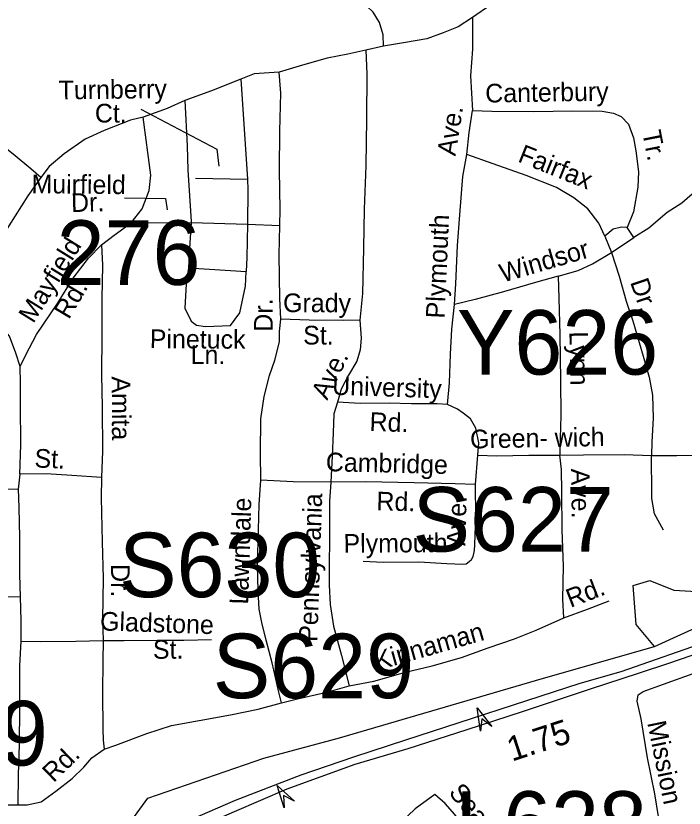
# Model space of a CAD drawing. Extents: x 1547597 to 1699558, y 810033 to 920809.
# Drawn here: x 1614635 to 1618038, y 853152 to 857184 of the extents above; entities that cross this region are included whole.
import ezdxf

# ---------------------------------------------------------------- set-up
doc = ezdxf.new("R2010")
doc.units = 0
for name, color, linetype in [('Exist Hydrographic Creek Single Shore', 7, 'Continuous'), ('Exist Hydrographic Pond Under 1500 Sq Ft', 7, 'Continuous'), ('Exist Road Non-System Type 51', 7, 'Continuous'), ('Exist Road Non-System Type 51 Label', 7, 'Continuous'), ('Exist Road Primary Interstate Divided Center Attributed', 7, 'Continuous'), ('Exist Road Primary Interstate Mileage Hundredths English Label', 7, 'Continuous'), ('Exist Road Primary Interstate Structure Cantilever Sign Attributed CELL', 7, 'Continuous'), ('Exist Road Primary Interstate Structure Cantilever Sign Number Label', 7, 'Continuous'), ('Exist Road Primary Interstate Structure Ovrhead Sign Attributed CELL', 7, 'Continuous'), ('Exist Road Primary Interstate Structure Ovrhead Sign Number Label', 7, 'Continuous'), ('Exist Road Primary Interstate Structure Single Pole TSign Number Label', 7, 'Continuous'), ('Exist Road Secondary Structure Culvert Number Label', 7, 'Continuous'), ('Exist Road Secondary Structure Standard Bridge Number Label', 7, 'Continuous')]:
    doc.layers.add(name, color=color, linetype=linetype)

msp = doc.modelspace()

# ---------------------------------------------------------------- linework, layer by layer
at = {"layer": 'Exist Hydrographic Creek Single Shore'}
msp.add_lwpolyline([(1611594.1, 850857.9), (1612435.7, 851267.3), (1612822.7, 851531.9), (1613218.5, 851977.1), (1613319.3, 852016.9), (1613622.3, 852090.4), (1613757.8, 852160.1), (1613932.3, 852362.2), (1614064.9, 852556.6), (1614161.3, 852672.3), (1614372.7, 852674), (1614458.3, 852674), (1614584.2, 852789.9), (1615148.9, 852985.6), (1615306.6, 853204), (1615898.7, 853406.3), (1616283.8, 853510.1), (1617321.6, 853814.1), (1617885.8, 853975.5), (1618594.7, 854297), (1618697.7, 854345.4)], dxfattribs=at)
at = {"layer": 'Exist Hydrographic Pond Under 1500 Sq Ft'}
msp.add_lwpolyline([(1617885.8, 853975.5), (1617793.7, 854087.5), (1617777.3, 854285), (1617862.8, 854311.4), (1617984.5, 854262), (1618099.7, 854255.4), (1618214.8, 854285), (1618402.3, 854354.2), (1618527.3, 854383.8), (1618632.6, 854403.6), (1618697.7, 854345.4)], dxfattribs=at)
at = {"layer": 'Exist Road Non-System Type 51'}
for p, q in [((1616506.7, 857030.1), (1616416.5, 857009.7)), ((1615780.9, 856860.9), (1615814.7, 856351.8)), ((1615549.2, 856358.2), (1615814.7, 856351.8)), ((1615223.2, 856130), (1615527.4, 856132.8)), ((1615527.4, 856132.8), (1615813.9, 856123.1)), ((1615813.9, 856123.1), (1615979.4, 856116.6)), ((1617781.4, 856055.9), (1617748.2, 856106.4)), ((1617633.7, 856062.1), (1617668.4, 855979.5)), ((1617668.4, 855979.5), (1617781.4, 856055.9)), ((1615513.8, 855900.8), (1615808, 855882)), ((1616975.3, 854798.7), (1616987.6, 854948.4)), ((1614656.3, 854851.2), (1614647.2, 854775.3))]:
    msp.add_line(p, q, dxfattribs=at)
for points in [[(1617310.7, 857442.8), (1617203.7, 857374.5), (1617053.6, 857239.1), (1616960.7, 857174.8)], [(1616506.7, 857030.1), (1616505.9, 857087.3), (1616486.9, 857149.6), (1616453.8, 857202.1), (1616422.2, 857232.5), (1616394.5, 857248.9), (1616358.6, 857255.4), (1616290.6, 857258.4)], [(1616960.7, 857174.8), (1616887.9, 857127.8), (1616811.4, 857097.1), (1616727.2, 857066.6), (1616618.9, 857048.4), (1616506.7, 857030.1)], [(1616960.7, 857174.8), (1616960.8, 857013.5), (1616950.7, 856877.8), (1616960.1, 856701.7)], [(1616416.5, 857009.7), (1616326.2, 856989.1), (1616219.9, 856968.9), (1616095.5, 856933), (1615975.1, 856897)], [(1616416.5, 857009.7), (1616421.4, 856887.7), (1616420, 856659.8), (1616416.3, 856420), (1616409, 856200.2), (1616406, 856002.4), (1616400.5, 855770.7), (1616386.6, 855634.9)], [(1615975.1, 856897), (1615849.2, 856888.9), (1615780.9, 856860.9)], [(1615979.4, 856116.6), (1615981.4, 856198.7), (1615978.4, 856398.6), (1615979.4, 856596.3), (1615984.4, 856790.1), (1615975.1, 856897)], [(1615780.9, 856860.9), (1615631.8, 856801.8), (1615495.1, 856752.1)], [(1615495.1, 856752.1), (1615405.1, 856711.7), (1615283.9, 856668.2)], [(1615495.1, 856752.1), (1615507.6, 856522.1), (1615510.7, 856397.8)], [(1615272.3, 856709.3), (1615659.3, 856504.5), (1615668.9, 856418)], [(1615283.9, 856668.2), (1615218.7, 856652.7), (1615085.1, 856599.8), (1614988.9, 856556.3), (1614881.3, 856480.9), (1614804.4, 856416.3), (1614763.4, 856360.9)], [(1615223.2, 856130), (1615278.2, 856201.1), (1615313.6, 856294.5), (1615322.7, 856372.3), (1615283.9, 856668.2)], [(1616930.8, 856478.4), (1616942.4, 856590), (1616960.1, 856701.7)], [(1616960.1, 856701.7), (1617057.9, 856698.3), (1617271.8, 856697), (1617469.5, 856700.2), (1617619.4, 856697.9), (1617677.2, 856689), (1617716.9, 856672.3), (1617754.3, 856632), (1617779.1, 856563.6), (1617792.2, 856497.3), (1617804.6, 856389.2), (1617801.4, 856311.4), (1617779.5, 856185.8), (1617748.2, 856106.4)], [(1614763.4, 856360.9), (1614711.5, 856404.7), (1614632.6, 856471.8), (1614561.5, 856528.8)], [(1616869.3, 855715.6), (1616874.8, 855819.5), (1616883.7, 856015.3), (1616896.1, 856170.9), (1616911.1, 856366.7), (1616930.8, 856478.4)], [(1617633.7, 856062.1), (1617602.8, 856128.6), (1617547.9, 856201.3), (1617476.8, 856258.2), (1617387.8, 856309.6), (1617232.8, 856371.8), (1617065.9, 856430.2), (1616930.8, 856478.4)], [(1618309.3, 856467.6), (1618264.7, 856432.3), (1618171.8, 856357.7), (1618025.9, 856230), (1617951.3, 856183.3), (1617858, 856102.8), (1617781.4, 856055.9)], [(1615510.7, 856397.8), (1615527.4, 856139.6), (1615527.4, 856132.8)], [(1614763.4, 856360.9), (1614696.1, 856268), (1614599.5, 856115.6), (1614515.5, 855977.3), (1614451.5, 855862.3)], [(1615814.7, 856351.8), (1615816.9, 856298.8), (1615813.9, 856123.1)], [(1615189.1, 856258), (1615397, 856254.8), (1615406.6, 856197.2)], [(1615071.6, 856018.4), (1615136.3, 856067.3), (1615223.2, 856130)], [(1615527.4, 856132.8), (1615518.7, 856000.9), (1615513.8, 855900.8)], [(1615813.9, 856123.1), (1615811.1, 855954.2), (1615808, 855882)], [(1615985.1, 855640.9), (1615978.6, 855744.9), (1615975.9, 855966.9), (1615979.4, 856116.6)], [(1617748.2, 856106.4), (1617718.3, 856108.8), (1617676.2, 856097.4), (1617633.7, 856062.1)], [(1614656.6, 855398.9), (1614685.5, 855458.5), (1614741, 855561.5), (1614847.3, 855719.8), (1614927.1, 855848.7), (1615004.6, 855951.3), (1615071.6, 856018.4)], [(1615071.6, 856018.4), (1615076.1, 855914.3), (1615073.5, 855744.4), (1615072.8, 855562.5), (1615071.6, 855356.6), (1615075.1, 855192.7), (1615075.8, 854968.9), (1615071.6, 854835)], [(1617396.9, 855859.8), (1617497.3, 855888.2), (1617571.6, 855921.1), (1617668.4, 855979.5)], [(1617668.4, 855979.5), (1617706.6, 855859.1), (1617742.7, 855732.7), (1617777, 855632.1), (1617828.2, 855451.6), (1617858.7, 855345.1), (1617877.2, 855252.9), (1617879.5, 855137), (1617873.6, 855017), (1617870.6, 854947.3)], [(1615513.8, 855900.8), (1615502.6, 855820.7), (1615495.5, 855695.6), (1615528.6, 855629.4), (1615555, 855609.5), (1615601.1, 855602.9), (1615727.6, 855608.3), (1615775.9, 855672.7), (1615804.8, 855808.4), (1615808, 855882)], [(1617396.9, 855859.8), (1617280.5, 855827.5), (1617117.9, 855780), (1616973.6, 855740.1), (1616869.3, 855715.6)], [(1617396.9, 855859.8), (1617399.2, 855747.7), (1617404.4, 855559.9), (1617408.9, 855327.8), (1617410.1, 855149.9), (1617406.3, 855034.1), (1617405.2, 854948.1)], [(1614656.6, 855398.9), (1614635.6, 855467.2), (1614603, 855553.7), (1614549.9, 855612.4), (1614502.6, 855657), (1614437.3, 855693.9), (1614363.4, 855727.8)], [(1616833.5, 855206.4), (1616843.1, 855316.3), (1616847.5, 855462.1), (1616855.3, 855590), (1616869.3, 855715.6)], [(1615882.8, 854820.9), (1615880.8, 854958.8), (1615883.3, 855132.7), (1615899, 855246.4), (1615926.6, 855353.9), (1615953.8, 855431.6), (1615977.3, 855525.2), (1615978, 855577), (1615985.1, 855640.9)], [(1616386.6, 855634.9), (1616302.5, 855634.2), (1616128.8, 855634.8), (1615985.1, 855640.9)], [(1616386.6, 855634.9), (1616393.1, 855543), (1616388.3, 855485), (1616371.3, 855427.3), (1616328.3, 855356), (1616291.2, 855284.5), (1616272.3, 855218.8)], [(1614656.3, 854851.2), (1614660.6, 855001.2), (1614659.7, 855204.9), (1614659.3, 855315), (1614656.6, 855398.9)], [(1616272.3, 855218.8), (1616253.4, 855159.2), (1616250.1, 855061.4), (1616246.3, 854943.4), (1616238.2, 854811.7)], [(1616833.5, 855206.4), (1616779.7, 855209.3), (1616649.9, 855209.2), (1616535.9, 855212.9), (1616388.2, 855211.1), (1616272.3, 855218.8)], [(1616987.6, 854948.4), (1616992.4, 855010.3), (1616977.6, 855086.4), (1616950.3, 855132.8), (1616912.8, 855161.4), (1616883.2, 855181.8), (1616833.5, 855206.4)], [(1616987.6, 854948.4), (1617083.3, 854945), (1617247.3, 854948.5), (1617405.2, 854948.1)], [(1617405.2, 854948.1), (1617525.1, 854950.3), (1617732.8, 854951.3), (1617870.6, 854947.3)], [(1617424.6, 854120.4), (1617419.9, 854216.4), (1617422.6, 854384.2), (1617417.3, 854568.2), (1617414.2, 854762), (1617413.9, 854876.1), (1617405.2, 854948.1)], [(1617870.6, 854947.3), (1618000.5, 854947.2), (1618184.4, 854948.5), (1618316.2, 854942.6)], [(1617932.7, 854566.4), (1617886.2, 854649.2), (1617873.4, 854727.3), (1617872.7, 854811.1), (1617871.8, 854885.2), (1617870.6, 854947.3)], [(1615071.6, 854835), (1614920, 854845.2), (1614790.3, 854853.3), (1614656.3, 854851.2)], [(1615071.6, 854835), (1615070.1, 854731.1), (1615074.8, 854507.1), (1615080, 854321.3), (1615076.8, 854113.4), (1615079.2, 854005.5)], [(1615987.5, 853688.1), (1615974.4, 853742.2), (1615940.6, 853892.6), (1615910.3, 854007.1), (1615887.7, 854097.4), (1615874.7, 854165.5), (1615868.2, 854257.5), (1615866.2, 854389.4), (1615870.9, 854569.2), (1615874.9, 854697.2), (1615882.8, 854820.9)], [(1616238.2, 854811.7), (1616046.5, 854812.6), (1615882.8, 854820.9)], [(1616238.2, 854811.7), (1616232.8, 854713.7), (1616231.8, 854527.9), (1616229.7, 854382), (1616230.3, 854286.2), (1616234.7, 854188), (1616253.1, 854077.8), (1616292.7, 853929.3), (1616332.4, 853774.8)], [(1616975.3, 854798.7), (1616871.3, 854802.2), (1616663.7, 854807.3), (1616416.1, 854813.1), (1616238.2, 854811.7)], [(1613616.7, 854806.8), (1613744.5, 854804.9), (1613938.3, 854797.9), (1614173.9, 854792.5), (1614371.7, 854785.5), (1614517.4, 854779.4), (1614647.2, 854775.3)], [(1614647.2, 854775.3), (1614649.9, 854681.4), (1614653.4, 854529.5), (1614654.6, 854341.5), (1614656.9, 854227.6)], [(1616403.9, 854409.5), (1616505.9, 854403.8), (1616687.6, 854405.2), (1616829.3, 854397.1), (1616911.3, 854393.8), (1616927.1, 854396.3), (1616943.4, 854407.4), (1616954.4, 854417.3), (1616963.7, 854433), (1616971.1, 854462.6), (1616972.7, 854492.8), (1616976.8, 854636.8), (1616975.3, 854798.7)], [(1614656.9, 854227.6), (1614547, 854225.3), (1614341.3, 854224.4), (1614061.7, 854232.5), (1613845.9, 854239.7), (1613680.2, 854248.2)], [(1614656.9, 854227.6), (1614661.1, 854107.7), (1614661.5, 854001.6)], [(1617424.6, 854120.4), (1617545.2, 854164.4), (1617655.7, 854206.8)], [(1616332.4, 853774.8), (1616458.6, 853799.1), (1616619.2, 853844.6), (1616755.5, 853876.5), (1616904, 853918.3), (1617040.7, 853968.1), (1617173.1, 854014.1), (1617283.9, 854058.5), (1617424.6, 854120.4)], [(1614661.5, 854001.6), (1614763.3, 854000.1), (1614941.3, 854001.5), (1615079.2, 854005.5)], [(1615079.2, 854005.5), (1615077.5, 853901.5), (1615077.2, 853739.6), (1615078.3, 853553.7), (1615079.5, 853497.7), (1615084.8, 853451.7)], [(1615079.2, 854005.5), (1615187.1, 854005.8), (1615355, 854007.4), (1615490.7, 854007.4), (1615630.6, 854011.2)], [(1617906.8, 853109.7), (1617888.5, 853225.9), (1617851.4, 853408.4), (1617818.4, 853606.8), (1617797.8, 853697), (1617803.9, 853728.7), (1617828.4, 853746.4), (1617933, 853782.9), (1618083.6, 853836.7), (1618232.3, 853898.3), (1618334.9, 853944.9), (1618413, 853987.3), (1618504.4, 854013.1), (1618578.5, 854026), (1618626.7, 854025.9), (1618722.6, 854034.3)], [(1614661.5, 854001.6), (1614653.6, 853875.9), (1614654.4, 853662), (1614651.6, 853474.1), (1614647.2, 853324.3), (1614645, 853168.5)], [(1615987.5, 853688.1), (1616069.7, 853708.9), (1616226.1, 853744.5), (1616332.4, 853774.8)], [(1615084.8, 853451.7), (1615145.1, 853472.7), (1615301.7, 853532.4), (1615428.2, 853572.4), (1615568.4, 853598.4), (1615728.7, 853628), (1615869.2, 853655.9), (1615987.5, 853688.1)], [(1614645, 853168.5), (1614692.9, 853169.7), (1614765, 853184.7), (1614839.8, 853239.6), (1614922.7, 853304.1), (1614981.5, 853361.4), (1615022.1, 853408.6), (1615084.8, 853451.7)], [(1613760.5, 853213.6), (1613882.2, 853207.8), (1614103.9, 853194.5), (1614291.5, 853179.7), (1614489.1, 853168.8), (1614645, 853168.5)], [(1617266.1, 852619.6), (1617195.4, 852704.7), (1617077.7, 852852.4), (1616960, 852998), (1616870, 853119.3), (1616820.9, 853176), (1616767.6, 853222.7), (1616668.7, 853148.2), (1616559.2, 853046)]]:
    msp.add_lwpolyline(points, dxfattribs=at)
at = {"layer": 'Exist Road Primary Interstate Divided Center Attributed'}
for points in [[(1618781.7, 854323.3), (1618347.5, 854089.3), (1618181.1, 854009.6), (1617714.4, 853846.7), (1617507.1, 853786.4), (1616618.7, 853498.1), (1616353.7, 853411.6), (1616087, 853321), (1615751.4, 853191.6), (1615532.8, 853096.1), (1615205.3, 852935.9), (1614990.7, 852819.7)], [(1614690.2, 852571.5), (1614896, 852695.6), (1615166.9, 852850.2), (1615290.6, 852916.7), (1615364.7, 852951.9), (1615569.9, 853057.8), (1615748.9, 853136.1), (1616016.8, 853250.1), (1616362.8, 853376.9), (1616632.8, 853455.3), (1616933.8, 853552.6), (1617214.4, 853644.2), (1617555.8, 853758.3), (1617810.7, 853841.7), (1617959.7, 853889.5), (1618074.1, 853928.9), (1618197.4, 853971.6), (1618363.8, 854049.5), (1618454.2, 854094.7), (1618550.1, 854145.4), (1618762.2, 854260.5)]]:
    msp.add_lwpolyline(points, dxfattribs=at)
at = {"layer": 'Exist Road Primary Interstate Structure Cantilever Sign Attributed CELL'}
msp.add_lwpolyline([(1616001.4, 853153.8), (1615965.3, 853267.7), (1616053.5, 853187.2), (1615997.5, 853217.4)], close=True, dxfattribs=at)
at = {"layer": 'Exist Road Primary Interstate Structure Ovrhead Sign Attributed CELL'}
msp.add_lwpolyline([(1617001.1, 853543.8), (1616983.7, 853662), (1617057.8, 853568.4), (1617007.4, 853607.2)], close=True, dxfattribs=at)

# ---------------------------------------------------------------- texts
at = {"layer": 'Exist Road Non-System Type 51 Label'}
for s, rotation, p in [('Turnberry', 0.7034, (1614853.8, 856758.2)), ('Canterbury', 0.9238, (1617025.6, 856742.2)), ('Ct.', 359.6883, (1615037.5, 856641.2)), ('Ave.', 81.0074, (1616873.2, 856467.7)), ('Tr.', 281.1468, (1617823.7, 856592)), ('Fairfax', 338.1457, (1617185.9, 856443.6)), ('Muirfield', 359.4035, (1614714.7, 856281.4)), ('Dr.', 1.7058, (1614917.6, 856184.9)), ('Plymouth', 87.3751, (1616817.4, 855642.1)), ('Mayfield', 58.2122, (1614724.2, 855614.6)), ('Windsor', 16.2893, (1617114.3, 855825.7)), ('Rd.', 59.4041, (1614905.2, 855635.1)), ('Dr.', 288.8763, (1617761.6, 855829.5)), ('Grady', 359.8279, (1615995.7, 855676.1)), ('Dr.', 90.1885, (1615943.1, 855576.5)), ('Pinetuck', 359.5723, (1615317.1, 855493.3)), ('St.', 359.8279, (1616097.9, 855511.5)), ('Lynn', 271.1106, (1617453.3, 855577.4)), ('Ln.', 0.0586, (1615525.3, 855411.4)), ('Ave.', 63.8945, (1616220.3, 855224.7)), ('Amita', 270.1697, (1615123.8, 855349.1)), ('University', 358.1355, (1616244.6, 855255.9)), ('Rd.', 358.1355, (1616434.9, 855071.9)), ('Green- wich', 1.0361, (1616948.6, 854982.3)), ('St.', 357.5807, (1614728.9, 854886.1)), ('Cambridge', 358.6527, (1616212.7, 854867.1)), ('Ave.', 270.9089, (1617461.6, 854879.8)), ('Pennsylvania', 88.1079, (1616170.4, 853997.2)), ('Rd.', 358.6527, (1616470.2, 854667.6)), ('Lawndale', 88.2103, (1615817.6, 854187.5)), ('Ave.', 88.3595, (1616923.3, 854486.1)), ('Plymouth', 0.4148, (1616303.7, 854451.6)), ('Dr.', 270.0385, (1615120.3, 854394.1)), ('Rd.', 20.981, (1617458.8, 854170.9)), ('Gladstone', 358.0937, (1615063, 854056.8)), ('Kinnaman', 15.9101, (1616476.5, 853852.7)), ('St.', 0.2312, (1615333.4, 853912.3)), ('Mission', 281.4996, (1617849.3, 853587.1)), ('Rd.', 44.2338, (1614827, 853279.6)), ('Seaman', 308.9404, (1616835.2, 853230.8))]:
    msp.add_text(s, height=95, rotation=rotation, dxfattribs=at).set_placement(p)
at = {"layer": 'Exist Road Primary Interstate Mileage Hundredths English Label'}
msp.add_text('1.75', height=125, rotation=17.9809, dxfattribs=at).set_placement((1617160.6, 853388.8))
at = {"layer": 'Exist Road Primary Interstate Structure Cantilever Sign Number Label'}
msp.add_text('L628', height=328.08, dxfattribs=at).set_placement((1616872.1, 852910.2))
at = {"layer": 'Exist Road Primary Interstate Structure Ovrhead Sign Number Label'}
for s, p in [('S627', (1616654.9, 854458.1)), ('S630', (1615160.9, 854225.9)), ('S629', (1615637.8, 853712))]:
    msp.add_text(s, height=328.08, dxfattribs=at).set_placement(p)
at = {"layer": 'Exist Road Primary Interstate Structure Single Pole TSign Number Label'}
msp.add_text('Y626', height=328.08, dxfattribs=at).set_placement((1616880.9, 855358.3))
at = {"layer": 'Exist Road Secondary Structure Culvert Number Label'}
msp.add_text('C349', height=328.08, dxfattribs=at).set_placement((1613749.3, 853369.8))
at = {"layer": 'Exist Road Secondary Structure Standard Bridge Number Label'}
msp.add_text('276', height=328.08, dxfattribs=at).set_placement((1614843.4, 855814.8))

doc.saveas('drawing.dxf')
